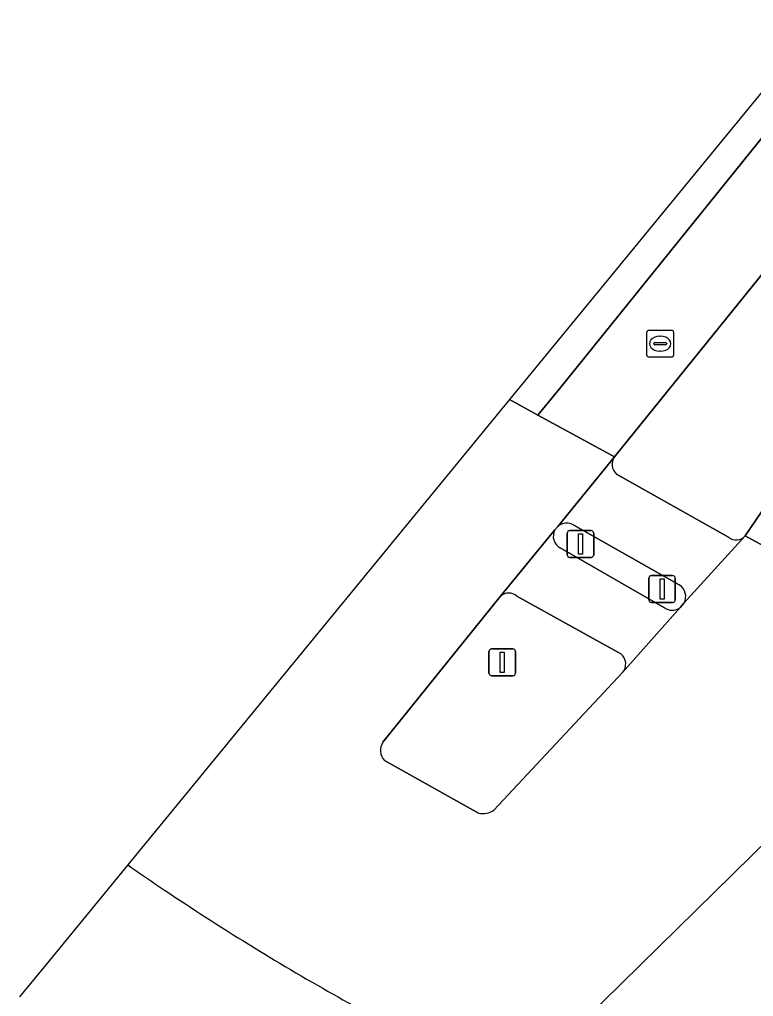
# Model space of a CAD drawing. Extents: x 160675 to 161153, y 383241 to 383714.
# Drawn here: x 160732.96 to 160760.35, y 383623.39 to 383659.85 of the extents above; entities that cross this region are included whole.
import ezdxf

# ---------------------------------------------------------------- set-up
doc = ezdxf.new("R2010")
doc.units = 0
for name, color, linetype in [('IMGEO_Berm_open', 7, 'Continuous'), ('IMGEO_Fietspad_gesloten', 7, 'Continuous'), ('IMGEO_Lichtmast', 7, 'Continuous'), ('IMGEO_OVBaan_gesloten', 7, 'Continuous'), ('IMGEO_Rijbaan_lokaal_gesloten', 7, 'Continuous'), ('IMGEO_Rioolput', 7, 'Continuous'), ('IMGEO_Verkeerseiland_open', 7, 'Continuous'), ('IMGEO_Verkeersregelinstallatiepaal', 7, 'Continuous'), ('IMGEO_Voetpad_open', 7, 'Continuous')]:
    doc.layers.add(name, color=color, linetype=linetype)

msp = doc.modelspace()

# ---------------------------------------------------------------- linework, layer by layer
at = {"layer": 'IMGEO_Berm_open'}
for points in [[(160769.368, 383661.122), (160755.163, 383643.536)], [(160755.238, 383642.887), (160759.414, 383640.527)], [(160760.048, 383640.58), (160760.656, 383641.478)]]:
    msp.add_lwpolyline(points, dxfattribs=at)
for centre, radius, start, end in [((160755.554, 383643.252), 0.483, 144.0014, 229.1826), ((160759.702, 383640.902), 0.473, 232.5283, 317.0289)]:
    msp.add_arc(centre, radius, start, end, dxfattribs=at)
at = {"layer": 'IMGEO_Fietspad_gesloten'}
for points in [[(160752.943, 383640.808), (160750.915, 383638.33)], [(160757.098, 383637.854), (160753.141, 383640.128)], [(160751.521, 383638.334), (160755.403, 383636.174)], [(160755.463, 383635.475), (160757.63, 383637.914)]]:
    msp.add_lwpolyline(points, dxfattribs=at)
for centre, radius, start, end in [((160753.374, 383640.565), 0.495, 150.5844, 241.8843), ((160751.22, 383637.974), 0.469, 50.1383, 130.6181), ((160757.315, 383638.319), 0.513, 244.9629, 307.9066), ((160755.098, 383635.796), 0.486, 318.7335, 51.0786)]:
    msp.add_arc(centre, radius, start, end, dxfattribs=at)
at = {"layer": 'IMGEO_Lichtmast'}
for p, q in [((160750.48, 383635.46), (160750.48, 383636.26)), ((160750.48, 383636.26), (160750.48, 383635.46)), ((160750.58, 383636.36), (160751.37, 383636.36)), ((160751.37, 383636.36), (160750.58, 383636.36)), ((160751.47, 383636.26), (160751.47, 383635.46)), ((160751.47, 383635.46), (160751.47, 383636.26)), ((160751.37, 383635.36), (160750.58, 383635.36)), ((160750.58, 383635.36), (160751.37, 383635.36))]:
    msp.add_line(p, q, dxfattribs=at)
msp.add_lwpolyline([(160750.9, 383636.235), (160751.05, 383636.235), (160751.05, 383635.485), (160750.9, 383635.485), (160750.9, 383636.235)], dxfattribs=at)
for centre, start, end in [((160750.58, 383636.26), 90, 180), ((160750.58, 383636.26), 90, 180), ((160751.37, 383636.26), 0, 90), ((160751.37, 383636.26), 360, 90), ((160750.58, 383635.46), 180, 270), ((160750.58, 383635.46), 180, 270), ((160751.37, 383635.46), 270, 0), ((160751.37, 383635.46), 270, 0)]:
    msp.add_arc(centre, 0.1, start, end, dxfattribs=at)
at = {"layer": 'IMGEO_OVBaan_gesloten'}
msp.add_lwpolyline([(160736.997, 383628.299), (160733.951, 383624.587), (160732.957, 383623.376)], dxfattribs=at)
for centre, radius, start, end in [((160794.259, 383710.594), 100.257, 235.16978, 235.99056), ((160792.467, 383707.905), 97.025, 235.9793, 240.35583), ((160791.624, 383706.242), 95.163, 240.30172, 242.33665)]:
    msp.add_arc(centre, radius, start, end, dxfattribs=at)
at = {"layer": 'IMGEO_Rijbaan_lokaal_gesloten'}
for points in [[(160776.238, 383675.192), (160782.31, 383682.713), (160781.758, 383682.84), (160751.25, 383645.665)], [(160760.656, 383641.478), (160760.048, 383640.58), (160762.725, 383639.11), (160763.487, 383640.108), (160764.119, 383641.027), (160766.955, 383645.605), (160768.336, 383647.924), (160769.881, 383650.522), (160771.781, 383654.089), (160772.842, 383656.172), (160774.574, 383659.767), (160775.605, 383662.111), (160778.083, 383667.875), (160778.728, 383669.242), (160779.404, 383670.548), (160780.256, 383671.973), (160781.018, 383673.096), (160783.386, 383676.396), (160784.667, 383678.063), (160785.569, 383678.974)], [(160751.25, 383645.665), (160752.304, 383645.091), (160753.157, 383646.134), (160774.834, 383673.018)], [(160774.834, 383673.018), (160753.157, 383646.134), (160752.304, 383645.091), (160755.163, 383643.536), (160769.368, 383661.122)], [(160746.523, 383632.883), (160750.915, 383638.33), (160752.943, 383640.808), (160753.045, 383640.935), (160755.163, 383643.536), (160752.304, 383645.091), (160751.25, 383645.665), (160736.997, 383628.299)], [(160753.35, 383621.828), (160762.374, 383630.689), (160762.304, 383631.08), (160762.318, 383631.447), (160762.392, 383631.638), (160763.731, 383634.601), (160763.785, 383634.722), (160765.42, 383637.631), (160762.725, 383639.11), (160760.048, 383640.58), (160757.759, 383638.064), (160757.63, 383637.914), (160755.463, 383635.475), (160750.659, 383630.342)], [(160750.093, 383630.237), (160746.582, 383632.194)], [(160762.374, 383630.689), (160753.35, 383621.828), (160754.391, 383621.33), (160757.407, 383619.979), (160757.686, 383619.854), (160760.823, 383618.561), (160763.01, 383620.856), (160765.438, 383623.404)]]:
    msp.add_lwpolyline(points, dxfattribs=at)
for centre, radius, start, end in [((160746.994, 383632.576), 0.562, 146.9214, 222.8674), ((160750.254, 383630.944), 0.726, 257.1407, 303.8785), ((160794.259, 383710.594), 100.257, 235.16978, 235.99056), ((160792.467, 383707.905), 97.025, 235.9793, 240.35583), ((160791.624, 383706.242), 95.163, 240.30172, 242.33665)]:
    msp.add_arc(centre, radius, start, end, dxfattribs=at)
at = {"layer": 'IMGEO_Rioolput'}
for p, q in [((160756.445, 383648.252), (160757.297, 383648.252)), ((160756.37, 383647.326), (160756.37, 383648.178)), ((160756.858, 383648.032), (160756.883, 383648.032)), ((160757.371, 383648.178), (160757.371, 383647.326)), ((160756.629, 383647.746), (160756.629, 383647.758)), ((160757.067, 383647.709), (160756.669, 383647.709)), ((160756.672, 383647.795), (160757.07, 383647.795)), ((160757.113, 383647.758), (160757.113, 383647.746)), ((160757.297, 383647.252), (160756.445, 383647.252)), ((160756.881, 383647.472), (160756.856, 383647.472))]:
    msp.add_line(p, q, dxfattribs=at)
for points in [[(160756.445, 383648.252), (160757.297, 383648.252)], [(160756.37, 383647.326), (160756.37, 383648.178)], [(160757.371, 383648.178), (160757.371, 383647.326)], [(160757.297, 383647.252), (160756.445, 383647.252)]]:
    msp.add_lwpolyline(points, dxfattribs=at)
for centre, radius, start, end in [((160756.447, 383648.176), 0.0765, 91.552, 178.448), ((160756.447, 383648.176), 0.0765, 91.552, 178.448), ((160757.295, 383648.176), 0.0765, 1.552, 88.448), ((160757.295, 383648.176), 0.0765, 1.552, 88.448), ((160756.669, 383647.755), 0.0403, 85.8775, 175.7526), ((160756.666, 383647.745), 0.0366, 178.938, 274.7102), ((160757.07, 383647.752), 0.043, 264.8664, 352.4533), ((160757.074, 383647.757), 0.0386, 1.7309, 96.639), ((160756.447, 383647.328), 0.0765, 181.552, 268.448), ((160756.447, 383647.328), 0.0765, 181.552, 268.448), ((160757.295, 383647.328), 0.0765, 271.552, 358.448), ((160757.295, 383647.328), 0.0765, 271.552, 358.448)]:
    msp.add_arc(centre, radius, start, end, dxfattribs=at)
for centre, major_axis, ratio, start_param, end_param in [((160756.857, 383647.752), (-0.387, 0.002), 0.722429, 4.712389, 7.853982), ((160756.882, 383647.752), (-0.39, 0.002), 0.717154, 1.570796, 4.712389)]:
    msp.add_ellipse(centre, major_axis=major_axis, ratio=ratio, start_param=start_param, end_param=end_param, dxfattribs=at)
at = {"layer": 'IMGEO_Verkeerseiland_open'}
for points in [[(160757.581, 383638.752), (160753.649, 383640.98)], [(160753.045, 383640.935), (160752.943, 383640.808)], [(160753.141, 383640.128), (160757.098, 383637.854)], [(160750.915, 383638.33), (160746.523, 383632.883)], [(160755.403, 383636.174), (160751.521, 383638.334)], [(160757.63, 383637.914), (160757.759, 383638.064)], [(160750.659, 383630.342), (160755.463, 383635.475)], [(160746.582, 383632.194), (160750.093, 383630.237)]]:
    msp.add_lwpolyline(points, dxfattribs=at)
for centre, radius, start, end in [((160753.376, 383640.564), 0.497, 56.7568, 131.7649), ((160753.374, 383640.565), 0.495, 150.5844, 241.8843), ((160757.311, 383638.315), 0.514, 330.7673, 58.2438), ((160751.22, 383637.974), 0.469, 50.1383, 130.6181), ((160757.315, 383638.319), 0.513, 244.9629, 307.9066), ((160755.098, 383635.796), 0.486, 318.7335, 51.0786), ((160746.994, 383632.576), 0.562, 146.9214, 222.8674), ((160750.254, 383630.944), 0.726, 257.1407, 303.8785)]:
    msp.add_arc(centre, radius, start, end, dxfattribs=at)
at = {"layer": 'IMGEO_Verkeersregelinstallatiepaal'}
for p, q in [((160753.399, 383639.878), (160753.399, 383640.678)), ((160753.399, 383640.678), (160753.399, 383639.878)), ((160753.499, 383640.778), (160754.289, 383640.778)), ((160754.289, 383640.778), (160753.499, 383640.778)), ((160754.389, 383640.678), (160754.389, 383639.878)), ((160754.389, 383639.878), (160754.389, 383640.678)), ((160754.289, 383639.778), (160753.499, 383639.778)), ((160753.499, 383639.778), (160754.289, 383639.778)), ((160756.445, 383638.198), (160756.445, 383638.998)), ((160756.445, 383638.998), (160756.445, 383638.198)), ((160756.545, 383639.098), (160757.335, 383639.098)), ((160757.335, 383639.098), (160756.545, 383639.098)), ((160757.435, 383638.998), (160757.435, 383638.198)), ((160757.435, 383638.198), (160757.435, 383638.998)), ((160757.335, 383638.098), (160756.545, 383638.098)), ((160756.545, 383638.098), (160757.335, 383638.098))]:
    msp.add_line(p, q, dxfattribs=at)
for points in [[(160753.819, 383640.653), (160753.969, 383640.653), (160753.969, 383639.903), (160753.819, 383639.903), (160753.819, 383640.653)], [(160756.865, 383638.973), (160757.015, 383638.973), (160757.015, 383638.223), (160756.865, 383638.223), (160756.865, 383638.973)]]:
    msp.add_lwpolyline(points, dxfattribs=at)
for centre, start, end in [((160753.499, 383640.678), 90, 180), ((160753.499, 383640.678), 90, 180), ((160754.289, 383640.678), 0, 90), ((160754.289, 383640.678), 360, 90), ((160753.499, 383639.878), 180, 270), ((160753.499, 383639.878), 180, 270), ((160754.289, 383639.878), 270, 0), ((160754.289, 383639.878), 270, 0), ((160756.545, 383638.998), 90, 180), ((160756.545, 383638.998), 90, 180), ((160757.335, 383638.998), 0, 90), ((160757.335, 383638.998), 360, 90), ((160756.545, 383638.198), 180, 270), ((160756.545, 383638.198), 180, 270), ((160757.335, 383638.198), 270, 0), ((160757.335, 383638.198), 270, 0)]:
    msp.add_arc(centre, 0.1, start, end, dxfattribs=at)
at = {"layer": 'IMGEO_Voetpad_open'}
for points in [[(160755.163, 383643.536), (160753.045, 383640.935)], [(160759.414, 383640.527), (160755.238, 383642.887)], [(160753.649, 383640.98), (160757.581, 383638.752)], [(160757.759, 383638.064), (160760.048, 383640.58)]]:
    msp.add_lwpolyline(points, dxfattribs=at)
for centre, radius, start, end in [((160755.554, 383643.252), 0.483, 144.0014, 229.1826), ((160753.376, 383640.564), 0.497, 56.7568, 131.7649), ((160759.702, 383640.902), 0.473, 232.5283, 317.0289), ((160757.311, 383638.315), 0.514, 330.7673, 58.2438)]:
    msp.add_arc(centre, radius, start, end, dxfattribs=at)

doc.saveas('drawing.dxf')
